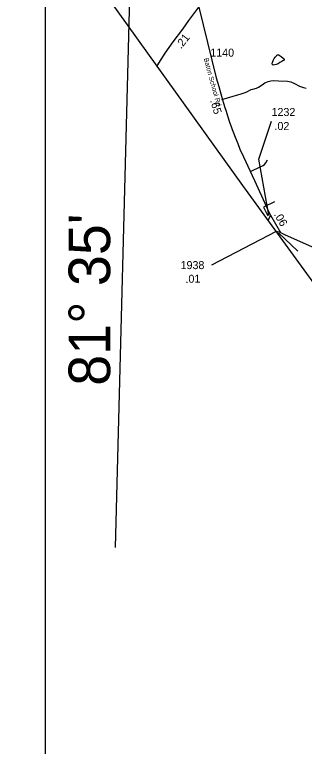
# Model space of a CAD drawing. Extents: x 1159738 to 1321356, y 736314 to 882035.
# Drawn here: x 1232317 to 1236844, y 747146 to 758567 of the extents above; entities that cross this region are included whole.
import ezdxf

# ---------------------------------------------------------------- set-up
doc = ezdxf.new("R2010")
doc.units = 0
for name, color, linetype in [('Exist Boundary Political CountyLine', 7, 'Continuous'), ('Exist Hydrographic Misc Water Feature', 7, 'Continuous'), ('Exist Road Non-System Type 51', 7, 'Continuous'), ('Exist Road Secondary Mileage Hundredths English Label', 7, 'Continuous'), ('Exist Road Secondary Type 51 Attributed', 7, 'Continuous'), ('Exist Road Secondary Type 51 Label', 7, 'Continuous'), ('Exist Road Secondary Type 51 Number Label', 7, 'Continuous'), ('Map Preparation Inset Cut Line', 7, 'Continuous'), ('Map Preparation Longitude Latitude Label', 7, 'Continuous'), ('Map Preparation Longitude Latitude Lines', 7, 'Continuous')]:
    doc.layers.add(name, color=color, linetype=linetype)

msp = doc.modelspace()

# ---------------------------------------------------------------- linework, layer by layer
at = {"layer": 'Exist Boundary Political CountyLine'}
msp.add_lwpolyline([(1241937, 747681), (1238494, 752316), (1235882, 755902), (1233644, 759021), (1229102, 765331), (1226212, 763410), (1220490, 767477)], dxfattribs=at)
at = {"layer": 'Exist Hydrographic Misc Water Feature'}
msp.add_lwpolyline([(1236352, 757835), (1236363, 757863), (1236373, 757883), (1236388, 757903), (1236408, 757926), (1236416, 757936), (1236425, 757937), (1236435, 757940), (1236443, 757937), (1236450, 757933), (1236484, 757912), (1236513, 757889), (1236525, 757879), (1236529, 757875), (1236529, 757870), (1236527, 757865), (1236516, 757853), (1236510, 757847), (1236494, 757837), (1236463, 757818), (1236433, 757801), (1236403, 757788), (1236378, 757781), (1236358, 757779), (1236350, 757781), (1236346, 757783), (1236345, 757790), (1236343, 757798), (1236343, 757808), (1236345, 757819), (1236352, 757835)], dxfattribs=at)
at = {"layer": 'Exist Road Non-System Type 51'}
for points in [[(1235553, 757242), (1235644, 757267), (1235859, 757332), (1235935, 757357), (1236013, 757396), (1236040, 757405), (1236094, 757421), (1236126, 757436), (1236182, 757470), (1236228, 757504), (1236279, 757525), (1236320, 757534), (1236363, 757538), (1236440, 757536), (1236580, 757527), (1236635, 757516), (1236689, 757493), (1236770, 757452), (1236832, 757429), (1236872, 757421)], [(1235998, 756120), (1236033, 756136), (1236135, 756179), (1236200, 756210), (1236219, 756226), (1236244, 756255), (1236268, 756301)]]:
    msp.add_lwpolyline(points, dxfattribs=at)
at = {"layer": 'Exist Road Secondary Type 51 Attributed'}
for p, q in [((1236313, 755436), (1236278, 755359)), ((1236313, 755436), (1236470, 755168)), ((1236470, 755168), (1236405, 755184))]:
    msp.add_line(p, q, dxfattribs=at)
for points in [[(1234545, 757766), (1234669, 757964), (1234793, 758145), (1234944, 758338), (1235038, 758473), (1235195, 758686)], [(1235195, 758686), (1235466, 757582), (1235507, 757443), (1235541, 757330), (1235564, 757239), (1235578, 757183), (1235601, 757119), (1235621, 757059), (1235642, 756987), (1235674, 756891), (1235702, 756819), (1235715, 756776), (1235739, 756723), (1235765, 756656), (1235805, 756558), (1235838, 756469), (1235892, 756345), (1236064, 755977), (1236250, 755567), (1236288, 755482), (1236313, 755436)], [(1236470, 755168), (1236536, 755137), (1237490, 754707), (1237927, 754460), (1238005, 754405), (1238152, 754344), (1238398, 754255), (1238466, 754234), (1238537, 754208), (1238608, 754177), (1238686, 754148), (1238724, 754139), (1238775, 754125)]]:
    msp.add_lwpolyline(points, dxfattribs=at)
at = {"layer": 'Exist Road Secondary Type 51 Label'}
for points in [[(1236377, 755646), (1236207, 755560), (1236275, 755428)], [(1236744, 754876), (1236441, 755162)]]:
    msp.add_lwpolyline(points, dxfattribs=at)
at = {"layer": 'Exist Road Secondary Type 51 Number Label'}
msp.add_line((1236404, 755184), (1235394, 754656), dxfattribs=at)
msp.add_lwpolyline([(1236287, 755438), (1236130, 756310), (1236332, 756903)], dxfattribs=at)
at = {"layer": 'Map Preparation Inset Cut Line'}
msp.add_lwpolyline([(1232801, 766757), (1308484, 766757), (1308484, 738580), (1232801, 738580)], close=True, dxfattribs=at)
at = {"layer": 'Map Preparation Longitude Latitude Lines'}
msp.add_line((1233891, 750248), (1234161, 760622), dxfattribs=at)

# ---------------------------------------------------------------- texts
at = {"layer": 'Exist Road Secondary Mileage Hundredths English Label'}
for s, rotation, p in [('.21', 51.8963, (1234919, 758024)), ('.65', 286.5706, (1235371, 757224)), ('.02', 359.3299, (1236376, 756767)), ('.06', 300.3802, (1236363, 755448)), ('.01', 1.0324, (1234987, 754380))]:
    msp.add_text(s, height=125, rotation=rotation, dxfattribs=at).set_placement(p)
at = {"layer": 'Exist Road Secondary Type 51 Label'}
msp.add_text('Baton School Rd', height=75, rotation=285.313, dxfattribs=at).set_placement((1235271, 757880))
at = {"layer": 'Exist Road Secondary Type 51 Number Label'}
for s, p in [('1140', (1235374, 757911)), ('1232', (1236331, 756985)), ('1938', (1234910, 754595))]:
    msp.add_text(s, height=125, dxfattribs=at).set_placement(p)
at = {"layer": 'Map Preparation Longitude Latitude Label'}
msp.add_text("81° 35'", height=650, rotation=90, dxfattribs=at).set_placement((1233810, 752774))

doc.saveas('drawing.dxf')
